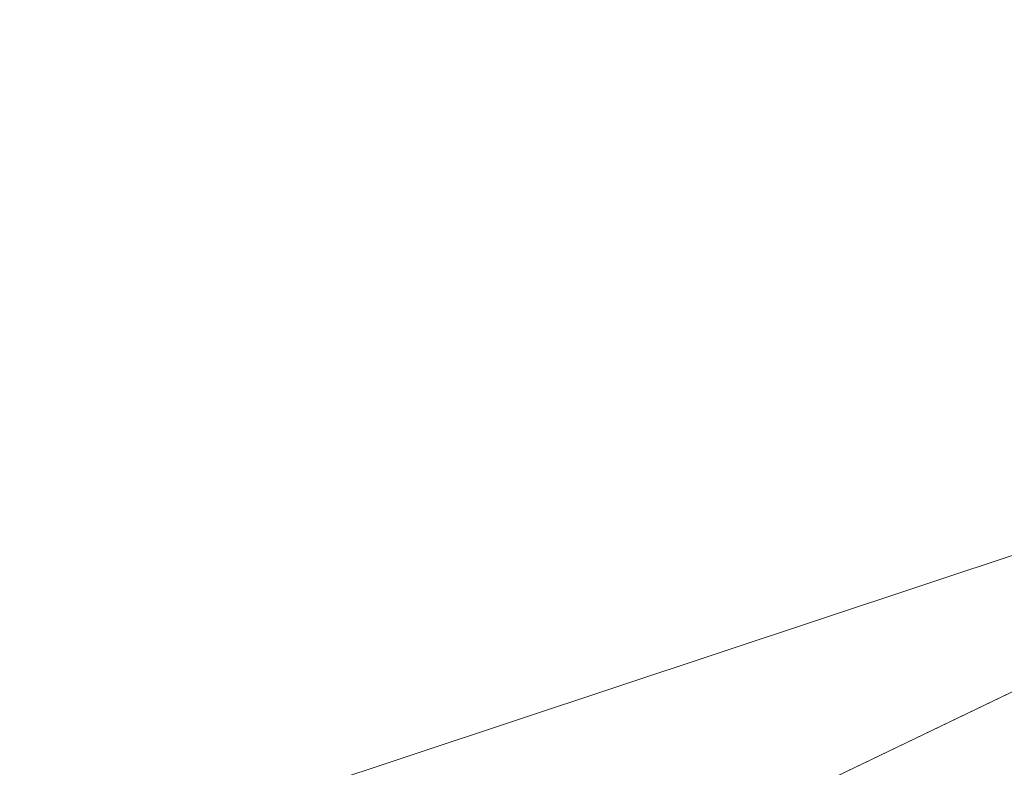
# Model space of a CAD drawing. Header units: metres. Extents: x 163628 to 167855, y 402678 to 405435.
# Tile 308 of 656: x 165654.12 to 165655.5, y 404050.46 to 404051.51. Entities that reach past the tile are written whole.
import ezdxf

# ---------------------------------------------------------------- set-up
doc = ezdxf.new("R2010")
doc.units = ezdxf.units.M
for name, color, linetype, lineweight in [('X-CA190022.004-UO-BGT_Ondergrond$0$GE_201_SHDHek_Lijn_GEM', 253, 'X-CA190022.004-UO-BGT_Ondergrond$0$Hekwerk', 9), ('X-CA190022.004-UO-BGT_Ondergrond$0$GE_322_WGDInrit_Vlak_GEM', 253, 'Continuous', 9), ('X-CA190022.004-UO-BGT_Ondergrond$0$GE_401_OTDErf_Vlak_GEM', 253, 'Continuous', 9), ('X-CA190022.004-UO-KAD_Percelen$0$B-WE-KG-GRENS_PERCEEL-GV', 150, 'Continuous', 9), ('X-CA190022.004-UO-WHM_Riolering gemeente_NLCS_v0.2$0$B-WE-RI-DIAMETER-T18', 214, 'Continuous', 15)]:
    doc.layers.add(name, color=color, linetype=linetype, lineweight=lineweight)
doc.styles.add('X-CA190022.004-UO-WHM_Riolering gemeente_NLCS_v0.2$0$NLCS-ISO-M200-T18', font='NLCS-ISO.ttf', dxfattribs={"height": 0.36})
doc.linetypes.add('X-CA190022.004-UO-BGT_Ondergrond$0$Hekwerk', pattern='A,5,-1.5,[2,dgnlstyle-Veghel.shx,S=0.007937,R=0,X=0,Y=0],-1.5', length=8)

msp = doc.modelspace()

# ---------------------------------------------------------------- linework, layer by layer
at = {"layer": 'X-CA190022.004-UO-BGT_Ondergrond$0$GE_201_SHDHek_Lijn_GEM'}
msp.add_line((165660.944, 404053.174), (165655.118, 404050.373), dxfattribs=at)
at = {"layer": 'X-CA190022.004-UO-BGT_Ondergrond$0$GE_322_WGDInrit_Vlak_GEM', "flags": 128}
msp.add_lwpolyline([(165659.222, 404048.35), (165655.172, 404046.399), (165655.173, 404046.841), (165655.118, 404050.373), (165660.944, 404053.174), (165662.756, 404053.989), (165664.033, 404051.106)], dxfattribs=at)
at = {"layer": 'X-CA190022.004-UO-BGT_Ondergrond$0$GE_401_OTDErf_Vlak_GEM', "flags": 128}
msp.add_lwpolyline([(165673.47, 404061.721), (165673.162, 404058.916), (165662.756, 404053.989), (165660.944, 404053.174), (165655.118, 404050.373), (165653.304, 404049.501), (165653.528, 404048.693), (165642.372, 404043.59), (165641.896, 404043.139), (165638.322, 404041.281)], dxfattribs=at)
at = {"layer": 'X-CA190022.004-UO-KAD_Percelen$0$B-WE-KG-GRENS_PERCEEL-GV', "flags": 128}
msp.add_lwpolyline([(165816.43, 404126.37), (165784.658, 404112.989), (165755.734, 404100.808), (165751.56, 404099.05), (165737.97, 404093.3), (165736.06, 404093.5), (165713.66, 404097), (165702.01, 404098.82), (165690.38, 404082.32), (165674.48, 404059.35), (165670.46, 404057.52), (165663.93, 404054.55), (165655.8, 404050.85), (165652.73, 404049.83), (165641.99, 404044.65), (165623.44, 404035.76)], dxfattribs=at)
msp.add_lwpolyline([(165663.93, 404054.55), (165662.91, 404056.79), (165659.68, 404063.82), (165660.27, 404064.09), (165659.31, 404066.19), (165661.63, 404067.25), (165659.32, 404072.28), (165656.23, 404070.87), (165654.73, 404074.15), (165645.06, 404095.91), (165642.805, 404090.975), (165634.57, 404072.95), (165641.5, 404069.17), (165642.1, 404068.9), (165644.78, 404067.42), (165650.04, 404064.64), (165646.35, 404057.53), (165652.73, 404049.83), (165655.8, 404050.85)], close=True, dxfattribs=at)

# ---------------------------------------------------------------- texts
at = {"layer": 'X-CA190022.004-UO-WHM_Riolering gemeente_NLCS_v0.2$0$B-WE-RI-DIAMETER-T18', "style": 'X-CA190022.004-UO-WHM_Riolering gemeente_NLCS_v0.2$0$NLCS-ISO-M200-T18'}
msp.add_text('ø B300', height=0.36, rotation=26.455, dxfattribs=at).set_placement((165655.3829, 404049.7879))

doc.saveas('drawing.dxf')
